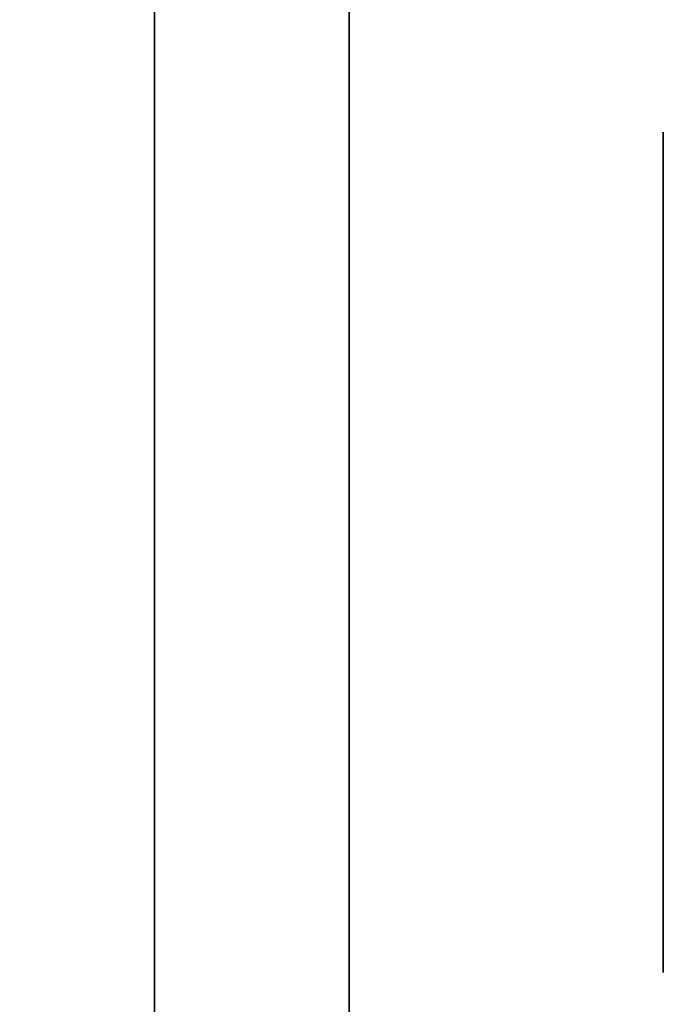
# Model space of a CAD drawing. Extents: x -1299 to -1246.9, y 2743.7 to 2747.9.
# Tile 1046 of 1056: x -1247.0026 to -1246.9816, y 2747.7941 to 2747.8254. Entities that reach past the tile are written whole.
import ezdxf

# ---------------------------------------------------------------- set-up
doc = ezdxf.new("R2010")
doc.units = 0
doc.header["$LTSCALE"] = 150
doc.header["$MEASUREMENT"] = 0
doc.layers.add('3DFACE_BOLT', color=7, linetype='CONTINUOUS')
doc.layers.add('3DFACE_SHAPE', color=7, linetype='CONTINUOUS')

msp = doc.modelspace()

# ---------------------------------------------------------------- linework, layer by layer
at = {"layer": '3DFACE_BOLT', "color": 1}
for points, invisible_edges in [([(-1246.982119, 2747.821824, 0.068), (-1246.982119, 2747.815136, 0.056417), (-1246.992119, 2747.821824, 0.068)], 14), ([(-1246.992119, 2747.821824, 0.068), (-1246.982119, 2747.815136, 0.056417), (-1246.992119, 2747.815136, 0.056417)], 3), ([(-1246.982119, 2747.815136, 0.079583), (-1246.982119, 2747.821824, 0.068), (-1246.992119, 2747.815136, 0.079583)], 14), ([(-1246.992119, 2747.815136, 0.079583), (-1246.982119, 2747.821824, 0.068), (-1246.992119, 2747.821824, 0.068)], 3), ([(-1246.992119, 2747.821824, 0.068), (-1246.992119, 2747.815136, 0.056417), (-1246.992119, 2747.815136, 0.079583)], 2), ([(-1246.982119, 2747.821824, 0.138), (-1246.982119, 2747.815136, 0.126417), (-1246.992119, 2747.821824, 0.138)], 14), ([(-1246.992119, 2747.821824, 0.138), (-1246.982119, 2747.815136, 0.126417), (-1246.992119, 2747.815136, 0.126417)], 3), ([(-1246.982119, 2747.815136, 0.149583), (-1246.982119, 2747.821824, 0.138), (-1246.992119, 2747.815136, 0.149583)], 14), ([(-1246.992119, 2747.815136, 0.149583), (-1246.982119, 2747.821824, 0.138), (-1246.992119, 2747.821824, 0.138)], 3), ([(-1246.992119, 2747.821824, 0.138), (-1246.992119, 2747.815136, 0.126417), (-1246.992119, 2747.815136, 0.149583)], 2), ([(-1246.982119, 2747.821824, 0.068), (-1246.982119, 2747.815136, 0.079583), (-1246.982119, 2747.815136, 0.056417)], 2), ([(-1246.982119, 2747.821824, 0.138), (-1246.982119, 2747.815136, 0.149583), (-1246.982119, 2747.815136, 0.126417)], 2), ([(-1246.992119, 2747.816449, 0.068), (-1246.992119, 2747.816057, 0.065528), (-1247.042119, 2747.816449, 0.068)], 14), ([(-1247.042119, 2747.816449, 0.068), (-1246.992119, 2747.816057, 0.065528), (-1247.042119, 2747.816057, 0.065528)], 3), ([(-1246.992119, 2747.816057, 0.070472), (-1246.992119, 2747.816449, 0.068), (-1247.042119, 2747.816057, 0.070472)], 14), ([(-1247.042119, 2747.816057, 0.070472), (-1246.992119, 2747.816449, 0.068), (-1247.042119, 2747.816449, 0.068)], 3), ([(-1246.992119, 2747.816449, 0.138), (-1246.992119, 2747.816057, 0.135528), (-1247.042119, 2747.816449, 0.138)], 14), ([(-1247.042119, 2747.816449, 0.138), (-1246.992119, 2747.816057, 0.135528), (-1247.042119, 2747.816057, 0.135528)], 3), ([(-1246.992119, 2747.816057, 0.140472), (-1246.992119, 2747.816449, 0.138), (-1247.042119, 2747.816057, 0.140472)], 14), ([(-1247.042119, 2747.816057, 0.140472), (-1246.992119, 2747.816449, 0.138), (-1247.042119, 2747.816449, 0.138)], 3), ([(-1246.992119, 2747.816449, 0.068), (-1246.992119, 2747.816057, 0.070472), (-1246.992119, 2747.816057, 0.065528)], 2), ([(-1246.992119, 2747.816449, 0.138), (-1246.992119, 2747.816057, 0.140472), (-1246.992119, 2747.816057, 0.135528)], 2), ([(-1246.992119, 2747.816057, 0.065528), (-1246.992119, 2747.814921, 0.063298), (-1247.042119, 2747.816057, 0.065528)], 14), ([(-1247.042119, 2747.816057, 0.065528), (-1246.992119, 2747.814921, 0.063298), (-1247.042119, 2747.814921, 0.063298)], 3), ([(-1246.992119, 2747.814921, 0.072702), (-1246.992119, 2747.816057, 0.070472), (-1247.042119, 2747.814921, 0.072702)], 14), ([(-1247.042119, 2747.814921, 0.072702), (-1246.992119, 2747.816057, 0.070472), (-1247.042119, 2747.816057, 0.070472)], 3), ([(-1246.992119, 2747.816057, 0.135528), (-1246.992119, 2747.814921, 0.133298), (-1247.042119, 2747.816057, 0.135528)], 14), ([(-1247.042119, 2747.816057, 0.135528), (-1246.992119, 2747.814921, 0.133298), (-1247.042119, 2747.814921, 0.133298)], 3), ([(-1246.992119, 2747.814921, 0.142702), (-1246.992119, 2747.816057, 0.140472), (-1247.042119, 2747.814921, 0.142702)], 14), ([(-1247.042119, 2747.814921, 0.142702), (-1246.992119, 2747.816057, 0.140472), (-1247.042119, 2747.816057, 0.140472)], 3), ([(-1246.992119, 2747.816057, 0.070472), (-1246.992119, 2747.814921, 0.072702), (-1246.992119, 2747.816057, 0.065528)], 14), ([(-1246.992119, 2747.816057, 0.065528), (-1246.992119, 2747.814921, 0.072702), (-1246.992119, 2747.814921, 0.063298)], 3), ([(-1246.992119, 2747.816057, 0.140472), (-1246.992119, 2747.814921, 0.142702), (-1246.992119, 2747.816057, 0.135528)], 14), ([(-1246.992119, 2747.816057, 0.135528), (-1246.992119, 2747.814921, 0.142702), (-1246.992119, 2747.814921, 0.133298)], 3), ([(-1246.982119, 2747.815136, 0.056417), (-1246.982119, 2747.801761, 0.056417), (-1246.992119, 2747.815136, 0.056417)], 14), ([(-1246.992119, 2747.815136, 0.056417), (-1246.982119, 2747.801761, 0.056417), (-1246.992119, 2747.801761, 0.056417)], 3), ([(-1246.982119, 2747.801761, 0.079583), (-1246.982119, 2747.815136, 0.079583), (-1246.992119, 2747.801761, 0.079583)], 14), ([(-1246.992119, 2747.801761, 0.079583), (-1246.982119, 2747.815136, 0.079583), (-1246.992119, 2747.815136, 0.079583)], 3), ([(-1246.992119, 2747.815136, 0.056417), (-1246.992119, 2747.801761, 0.056417), (-1246.992119, 2747.815136, 0.079583)], 14), ([(-1246.992119, 2747.815136, 0.079583), (-1246.992119, 2747.801761, 0.056417), (-1246.992119, 2747.801761, 0.079583)], 3), ([(-1246.982119, 2747.815136, 0.126417), (-1246.982119, 2747.801761, 0.126417), (-1246.992119, 2747.815136, 0.126417)], 14), ([(-1246.992119, 2747.815136, 0.126417), (-1246.982119, 2747.801761, 0.126417), (-1246.992119, 2747.801761, 0.126417)], 3), ([(-1246.982119, 2747.801761, 0.149583), (-1246.982119, 2747.815136, 0.149583), (-1246.992119, 2747.801761, 0.149583)], 14), ([(-1246.992119, 2747.801761, 0.149583), (-1246.982119, 2747.815136, 0.149583), (-1246.992119, 2747.815136, 0.149583)], 3), ([(-1246.992119, 2747.815136, 0.126417), (-1246.992119, 2747.801761, 0.126417), (-1246.992119, 2747.815136, 0.149583)], 14), ([(-1246.992119, 2747.815136, 0.149583), (-1246.992119, 2747.801761, 0.126417), (-1246.992119, 2747.801761, 0.149583)], 3), ([(-1246.982119, 2747.815136, 0.079583), (-1246.982119, 2747.801761, 0.079583), (-1246.982119, 2747.815136, 0.056417)], 14), ([(-1246.982119, 2747.815136, 0.056417), (-1246.982119, 2747.801761, 0.079583), (-1246.982119, 2747.801761, 0.056417)], 3), ([(-1246.982119, 2747.815136, 0.149583), (-1246.982119, 2747.801761, 0.149583), (-1246.982119, 2747.815136, 0.126417)], 14), ([(-1246.982119, 2747.815136, 0.126417), (-1246.982119, 2747.801761, 0.149583), (-1246.982119, 2747.801761, 0.126417)], 3), ([(-1246.992119, 2747.814921, 0.063298), (-1246.992119, 2747.813151, 0.061528), (-1247.042119, 2747.814921, 0.063298)], 14), ([(-1247.042119, 2747.814921, 0.063298), (-1246.992119, 2747.813151, 0.061528), (-1247.042119, 2747.813151, 0.061528)], 3), ([(-1246.992119, 2747.813151, 0.074472), (-1246.992119, 2747.814921, 0.072702), (-1247.042119, 2747.813151, 0.074472)], 14), ([(-1247.042119, 2747.813151, 0.074472), (-1246.992119, 2747.814921, 0.072702), (-1247.042119, 2747.814921, 0.072702)], 3), ([(-1246.992119, 2747.814921, 0.133298), (-1246.992119, 2747.813151, 0.131528), (-1247.042119, 2747.814921, 0.133298)], 14), ([(-1247.042119, 2747.814921, 0.133298), (-1246.992119, 2747.813151, 0.131528), (-1247.042119, 2747.813151, 0.131528)], 3), ([(-1246.992119, 2747.813151, 0.144472), (-1246.992119, 2747.814921, 0.142702), (-1247.042119, 2747.813151, 0.144472)], 14), ([(-1247.042119, 2747.813151, 0.144472), (-1246.992119, 2747.814921, 0.142702), (-1247.042119, 2747.814921, 0.142702)], 3), ([(-1246.992119, 2747.814921, 0.072702), (-1246.992119, 2747.813151, 0.074472), (-1246.992119, 2747.814921, 0.063298)], 14), ([(-1246.992119, 2747.814921, 0.063298), (-1246.992119, 2747.813151, 0.074472), (-1246.992119, 2747.813151, 0.061528)], 3), ([(-1246.992119, 2747.814921, 0.142702), (-1246.992119, 2747.813151, 0.144472), (-1246.992119, 2747.814921, 0.133298)], 14), ([(-1246.992119, 2747.814921, 0.133298), (-1246.992119, 2747.813151, 0.144472), (-1246.992119, 2747.813151, 0.131528)], 3), ([(-1246.992119, 2747.813151, 0.061528), (-1246.992119, 2747.810921, 0.060392), (-1247.042119, 2747.813151, 0.061528)], 14), ([(-1247.042119, 2747.813151, 0.061528), (-1246.992119, 2747.810921, 0.060392), (-1247.042119, 2747.810921, 0.060392)], 3), ([(-1246.992119, 2747.810921, 0.075608), (-1246.992119, 2747.813151, 0.074472), (-1247.042119, 2747.810921, 0.075608)], 14), ([(-1247.042119, 2747.810921, 0.075608), (-1246.992119, 2747.813151, 0.074472), (-1247.042119, 2747.813151, 0.074472)], 3), ([(-1246.992119, 2747.813151, 0.131528), (-1246.992119, 2747.810921, 0.130392), (-1247.042119, 2747.813151, 0.131528)], 14), ([(-1247.042119, 2747.813151, 0.131528), (-1246.992119, 2747.810921, 0.130392), (-1247.042119, 2747.810921, 0.130392)], 3), ([(-1246.992119, 2747.810921, 0.145608), (-1246.992119, 2747.813151, 0.144472), (-1247.042119, 2747.810921, 0.145608)], 14), ([(-1247.042119, 2747.810921, 0.145608), (-1246.992119, 2747.813151, 0.144472), (-1247.042119, 2747.813151, 0.144472)], 3), ([(-1246.992119, 2747.813151, 0.074472), (-1246.992119, 2747.810921, 0.075608), (-1246.992119, 2747.813151, 0.061528)], 14), ([(-1246.992119, 2747.813151, 0.061528), (-1246.992119, 2747.810921, 0.075608), (-1246.992119, 2747.810921, 0.060392)], 3), ([(-1246.992119, 2747.813151, 0.144472), (-1246.992119, 2747.810921, 0.145608), (-1246.992119, 2747.813151, 0.131528)], 14), ([(-1246.992119, 2747.813151, 0.131528), (-1246.992119, 2747.810921, 0.145608), (-1246.992119, 2747.810921, 0.130392)], 3), ([(-1246.992119, 2747.810921, 0.060392), (-1246.992119, 2747.808449, 0.06), (-1247.042119, 2747.810921, 0.060392)], 14), ([(-1247.042119, 2747.810921, 0.060392), (-1246.992119, 2747.808449, 0.06), (-1247.042119, 2747.808449, 0.06)], 3), ([(-1246.992119, 2747.808449, 0.076), (-1246.992119, 2747.810921, 0.075608), (-1247.042119, 2747.808449, 0.076)], 14), ([(-1247.042119, 2747.808449, 0.076), (-1246.992119, 2747.810921, 0.075608), (-1247.042119, 2747.810921, 0.075608)], 3), ([(-1246.992119, 2747.810921, 0.130392), (-1246.992119, 2747.808449, 0.13), (-1247.042119, 2747.810921, 0.130392)], 14), ([(-1247.042119, 2747.810921, 0.130392), (-1246.992119, 2747.808449, 0.13), (-1247.042119, 2747.808449, 0.13)], 3), ([(-1246.992119, 2747.808449, 0.146), (-1246.992119, 2747.810921, 0.145608), (-1247.042119, 2747.808449, 0.146)], 14), ([(-1247.042119, 2747.808449, 0.146), (-1246.992119, 2747.810921, 0.145608), (-1247.042119, 2747.810921, 0.145608)], 3), ([(-1246.992119, 2747.810921, 0.075608), (-1246.992119, 2747.808449, 0.076), (-1246.992119, 2747.810921, 0.060392)], 14), ([(-1246.992119, 2747.810921, 0.060392), (-1246.992119, 2747.808449, 0.076), (-1246.992119, 2747.808449, 0.06)], 3), ([(-1246.992119, 2747.810921, 0.145608), (-1246.992119, 2747.808449, 0.146), (-1246.992119, 2747.810921, 0.130392)], 14), ([(-1246.992119, 2747.810921, 0.130392), (-1246.992119, 2747.808449, 0.146), (-1246.992119, 2747.808449, 0.13)], 3), ([(-1246.992119, 2747.808449, 0.06), (-1246.992119, 2747.805976, 0.060392), (-1247.042119, 2747.808449, 0.06)], 14), ([(-1247.042119, 2747.808449, 0.06), (-1246.992119, 2747.805976, 0.060392), (-1247.042119, 2747.805976, 0.060392)], 3), ([(-1246.992119, 2747.805976, 0.075608), (-1246.992119, 2747.808449, 0.076), (-1247.042119, 2747.805976, 0.075608)], 14), ([(-1247.042119, 2747.805976, 0.075608), (-1246.992119, 2747.808449, 0.076), (-1247.042119, 2747.808449, 0.076)], 3), ([(-1246.992119, 2747.808449, 0.13), (-1246.992119, 2747.805976, 0.130392), (-1247.042119, 2747.808449, 0.13)], 14), ([(-1247.042119, 2747.808449, 0.13), (-1246.992119, 2747.805976, 0.130392), (-1247.042119, 2747.805976, 0.130392)], 3), ([(-1246.992119, 2747.805976, 0.145608), (-1246.992119, 2747.808449, 0.146), (-1247.042119, 2747.805976, 0.145608)], 14), ([(-1247.042119, 2747.805976, 0.145608), (-1246.992119, 2747.808449, 0.146), (-1247.042119, 2747.808449, 0.146)], 3), ([(-1246.992119, 2747.808449, 0.076), (-1246.992119, 2747.805976, 0.075608), (-1246.992119, 2747.808449, 0.06)], 14), ([(-1246.992119, 2747.808449, 0.06), (-1246.992119, 2747.805976, 0.075608), (-1246.992119, 2747.805976, 0.060392)], 3), ([(-1246.992119, 2747.808449, 0.146), (-1246.992119, 2747.805976, 0.145608), (-1246.992119, 2747.808449, 0.13)], 14), ([(-1246.992119, 2747.808449, 0.13), (-1246.992119, 2747.805976, 0.145608), (-1246.992119, 2747.805976, 0.130392)], 3), ([(-1246.992119, 2747.805976, 0.060392), (-1246.992119, 2747.803746, 0.061528), (-1247.042119, 2747.805976, 0.060392)], 14), ([(-1247.042119, 2747.805976, 0.060392), (-1246.992119, 2747.803746, 0.061528), (-1247.042119, 2747.803746, 0.061528)], 3), ([(-1246.992119, 2747.803746, 0.074472), (-1246.992119, 2747.805976, 0.075608), (-1247.042119, 2747.803746, 0.074472)], 14), ([(-1247.042119, 2747.803746, 0.074472), (-1246.992119, 2747.805976, 0.075608), (-1247.042119, 2747.805976, 0.075608)], 3), ([(-1246.992119, 2747.805976, 0.130392), (-1246.992119, 2747.803746, 0.131528), (-1247.042119, 2747.805976, 0.130392)], 14), ([(-1247.042119, 2747.805976, 0.130392), (-1246.992119, 2747.803746, 0.131528), (-1247.042119, 2747.803746, 0.131528)], 3), ([(-1246.992119, 2747.803746, 0.144472), (-1246.992119, 2747.805976, 0.145608), (-1247.042119, 2747.803746, 0.144472)], 14), ([(-1247.042119, 2747.803746, 0.144472), (-1246.992119, 2747.805976, 0.145608), (-1247.042119, 2747.805976, 0.145608)], 3), ([(-1246.992119, 2747.805976, 0.075608), (-1246.992119, 2747.803746, 0.074472), (-1246.992119, 2747.805976, 0.060392)], 14), ([(-1246.992119, 2747.805976, 0.060392), (-1246.992119, 2747.803746, 0.074472), (-1246.992119, 2747.803746, 0.061528)], 3), ([(-1246.992119, 2747.805976, 0.145608), (-1246.992119, 2747.803746, 0.144472), (-1246.992119, 2747.805976, 0.130392)], 14), ([(-1246.992119, 2747.805976, 0.130392), (-1246.992119, 2747.803746, 0.144472), (-1246.992119, 2747.803746, 0.131528)], 3), ([(-1246.992119, 2747.803746, 0.061528), (-1246.992119, 2747.801976, 0.063298), (-1247.042119, 2747.803746, 0.061528)], 14), ([(-1247.042119, 2747.803746, 0.061528), (-1246.992119, 2747.801976, 0.063298), (-1247.042119, 2747.801976, 0.063298)], 3), ([(-1246.992119, 2747.801976, 0.072702), (-1246.992119, 2747.803746, 0.074472), (-1247.042119, 2747.801976, 0.072702)], 14), ([(-1247.042119, 2747.801976, 0.072702), (-1246.992119, 2747.803746, 0.074472), (-1247.042119, 2747.803746, 0.074472)], 3), ([(-1246.992119, 2747.803746, 0.131528), (-1246.992119, 2747.801976, 0.133298), (-1247.042119, 2747.803746, 0.131528)], 14), ([(-1247.042119, 2747.803746, 0.131528), (-1246.992119, 2747.801976, 0.133298), (-1247.042119, 2747.801976, 0.133298)], 3), ([(-1246.992119, 2747.801976, 0.142702), (-1246.992119, 2747.803746, 0.144472), (-1247.042119, 2747.801976, 0.142702)], 14), ([(-1247.042119, 2747.801976, 0.142702), (-1246.992119, 2747.803746, 0.144472), (-1247.042119, 2747.803746, 0.144472)], 3), ([(-1246.992119, 2747.803746, 0.074472), (-1246.992119, 2747.801976, 0.072702), (-1246.992119, 2747.803746, 0.061528)], 14), ([(-1246.992119, 2747.803746, 0.061528), (-1246.992119, 2747.801976, 0.072702), (-1246.992119, 2747.801976, 0.063298)], 3), ([(-1246.992119, 2747.803746, 0.144472), (-1246.992119, 2747.801976, 0.142702), (-1246.992119, 2747.803746, 0.131528)], 14), ([(-1246.992119, 2747.803746, 0.131528), (-1246.992119, 2747.801976, 0.142702), (-1246.992119, 2747.801976, 0.133298)], 3), ([(-1246.992119, 2747.801976, 0.063298), (-1246.992119, 2747.80084, 0.065528), (-1247.042119, 2747.801976, 0.063298)], 14), ([(-1247.042119, 2747.801976, 0.063298), (-1246.992119, 2747.80084, 0.065528), (-1247.042119, 2747.80084, 0.065528)], 3), ([(-1246.992119, 2747.80084, 0.070472), (-1246.992119, 2747.801976, 0.072702), (-1247.042119, 2747.80084, 0.070472)], 14), ([(-1247.042119, 2747.80084, 0.070472), (-1246.992119, 2747.801976, 0.072702), (-1247.042119, 2747.801976, 0.072702)], 3), ([(-1246.992119, 2747.801976, 0.133298), (-1246.992119, 2747.80084, 0.135528), (-1247.042119, 2747.801976, 0.133298)], 14), ([(-1247.042119, 2747.801976, 0.133298), (-1246.992119, 2747.80084, 0.135528), (-1247.042119, 2747.80084, 0.135528)], 3), ([(-1246.992119, 2747.80084, 0.140472), (-1246.992119, 2747.801976, 0.142702), (-1247.042119, 2747.80084, 0.140472)], 14), ([(-1247.042119, 2747.80084, 0.140472), (-1246.992119, 2747.801976, 0.142702), (-1247.042119, 2747.801976, 0.142702)], 3), ([(-1246.992119, 2747.801976, 0.072702), (-1246.992119, 2747.80084, 0.070472), (-1246.992119, 2747.801976, 0.063298)], 14), ([(-1246.992119, 2747.801976, 0.063298), (-1246.992119, 2747.80084, 0.070472), (-1246.992119, 2747.80084, 0.065528)], 3), ([(-1246.992119, 2747.801976, 0.142702), (-1246.992119, 2747.80084, 0.140472), (-1246.992119, 2747.801976, 0.133298)], 14), ([(-1246.992119, 2747.801976, 0.133298), (-1246.992119, 2747.80084, 0.140472), (-1246.992119, 2747.80084, 0.135528)], 3), ([(-1246.982119, 2747.801761, 0.056417), (-1246.982119, 2747.795074, 0.068), (-1246.992119, 2747.801761, 0.056417)], 14), ([(-1246.992119, 2747.801761, 0.056417), (-1246.982119, 2747.795074, 0.068), (-1246.992119, 2747.795074, 0.068)], 3), ([(-1246.982119, 2747.795074, 0.068), (-1246.982119, 2747.801761, 0.079583), (-1246.992119, 2747.795074, 0.068)], 14), ([(-1246.992119, 2747.795074, 0.068), (-1246.982119, 2747.801761, 0.079583), (-1246.992119, 2747.801761, 0.079583)], 3), ([(-1246.992119, 2747.801761, 0.056417), (-1246.992119, 2747.795074, 0.068), (-1246.992119, 2747.801761, 0.079583)], 12), ([(-1246.982119, 2747.801761, 0.126417), (-1246.982119, 2747.795074, 0.138), (-1246.992119, 2747.801761, 0.126417)], 14), ([(-1246.992119, 2747.801761, 0.126417), (-1246.982119, 2747.795074, 0.138), (-1246.992119, 2747.795074, 0.138)], 3), ([(-1246.982119, 2747.795074, 0.138), (-1246.982119, 2747.801761, 0.149583), (-1246.992119, 2747.795074, 0.138)], 14), ([(-1246.992119, 2747.795074, 0.138), (-1246.982119, 2747.801761, 0.149583), (-1246.992119, 2747.801761, 0.149583)], 3), ([(-1246.992119, 2747.801761, 0.126417), (-1246.992119, 2747.795074, 0.138), (-1246.992119, 2747.801761, 0.149583)], 12), ([(-1246.982119, 2747.801761, 0.079583), (-1246.982119, 2747.795074, 0.068), (-1246.982119, 2747.801761, 0.056417)], 12), ([(-1246.982119, 2747.801761, 0.149583), (-1246.982119, 2747.795074, 0.138), (-1246.982119, 2747.801761, 0.126417)], 12), ([(-1246.992119, 2747.80084, 0.065528), (-1246.992119, 2747.800449, 0.068), (-1247.042119, 2747.80084, 0.065528)], 14), ([(-1247.042119, 2747.80084, 0.065528), (-1246.992119, 2747.800449, 0.068), (-1247.042119, 2747.800449, 0.068)], 3), ([(-1246.992119, 2747.800449, 0.068), (-1246.992119, 2747.80084, 0.070472), (-1247.042119, 2747.800449, 0.068)], 14), ([(-1247.042119, 2747.800449, 0.068), (-1246.992119, 2747.80084, 0.070472), (-1247.042119, 2747.80084, 0.070472)], 3), ([(-1246.992119, 2747.80084, 0.135528), (-1246.992119, 2747.800449, 0.138), (-1247.042119, 2747.80084, 0.135528)], 14), ([(-1247.042119, 2747.80084, 0.135528), (-1246.992119, 2747.800449, 0.138), (-1247.042119, 2747.800449, 0.138)], 3), ([(-1246.992119, 2747.800449, 0.138), (-1246.992119, 2747.80084, 0.140472), (-1247.042119, 2747.800449, 0.138)], 14), ([(-1247.042119, 2747.800449, 0.138), (-1246.992119, 2747.80084, 0.140472), (-1247.042119, 2747.80084, 0.140472)], 3), ([(-1246.992119, 2747.80084, 0.070472), (-1246.992119, 2747.800449, 0.068), (-1246.992119, 2747.80084, 0.065528)], 12), ([(-1246.992119, 2747.80084, 0.140472), (-1246.992119, 2747.800449, 0.138), (-1246.992119, 2747.80084, 0.135528)], 12)]:
    msp.add_3dface(points, dxfattribs=dict(at, invisible_edges=invisible_edges))
at = {"layer": '3DFACE_SHAPE', "color": 13}
for points, invisible_edges in [([(-1247.046219, 2746.884449), (-1247.046219, 2747.884449), (-1246.944219, 2746.884449)], 2), ([(-1247.046219, 2747.884449), (-1246.944219, 2747.884449), (-1246.944219, 2746.884449)], 12), ([(-1246.998319, 2746.884449, 0.008), (-1246.998319, 2747.884449, 0.008), (-1247.046219, 2746.884449, 0.008)], 2), ([(-1246.998319, 2747.884449, 0.008), (-1247.046219, 2747.884449, 0.008), (-1247.046219, 2746.884449, 0.008)], 12), ([(-1247.046219, 2746.884449, 0.198), (-1247.046219, 2747.884449, 0.198), (-1246.998319, 2746.884449, 0.198)], 2), ([(-1247.046219, 2747.884449, 0.198), (-1246.998319, 2747.884449, 0.198), (-1246.998319, 2746.884449, 0.198)], 12), ([(-1246.944219, 2746.884449, 0.206), (-1246.944219, 2747.884449, 0.206), (-1247.046219, 2746.884449, 0.206)], 2), ([(-1246.944219, 2747.884449, 0.206), (-1247.046219, 2747.884449, 0.206), (-1247.046219, 2746.884449, 0.206)], 12), ([(-1246.998319, 2747.884449, 0.198), (-1246.998319, 2747.858449, 0.1465), (-1246.998319, 2747.808449, 0.1465)], 15), ([(-1246.998319, 2746.866549, 0.1465), (-1246.998319, 2747.884449, 0.198), (-1246.998319, 2747.808449, 0.1465)], 15), ([(-1246.998319, 2747.884449, 0.198), (-1246.998319, 2746.866549, 0.1465), (-1246.998319, 2746.884449, 0.198)], 3), ([(-1246.998319, 2746.884449, 0.008), (-1246.998319, 2747.808449, 0.0595), (-1246.998319, 2747.884449, 0.008)], 3), ([(-1246.998319, 2747.858449, 0.0595), (-1246.998319, 2747.884449, 0.008), (-1246.998319, 2747.808449, 0.0595)], 15), ([(-1246.992119, 2747.808449, 0.0595), (-1246.992119, 2747.884449, 0.008), (-1246.992119, 2747.858449, 0.0595)], 15), ([(-1246.992119, 2747.808449, 0.0595), (-1246.992119, 2746.866549, 0.0595), (-1246.992119, 2747.884449, 0.008)], 15), ([(-1246.992119, 2746.866549, 0.0595), (-1246.992119, 2746.884449, 0.008), (-1246.992119, 2747.884449, 0.008)], 13), ([(-1246.944219, 2746.884449, 0.008), (-1246.944219, 2747.884449, 0.008), (-1246.992119, 2746.884449, 0.008)], 2), ([(-1246.944219, 2747.884449, 0.008), (-1246.992119, 2747.884449, 0.008), (-1246.992119, 2746.884449, 0.008)], 12), ([(-1246.944219, 2746.884449, 0.198), (-1246.992119, 2747.858449, 0.198), (-1246.944219, 2747.884449, 0.198)], 3), ([(-1246.998319, 2747.858449, 0.1465), (-1246.998319, 2747.852438, 0.14401), (-1246.998319, 2747.808449, 0.1465)], 14), ([(-1246.998319, 2747.852438, 0.06199), (-1246.998319, 2747.858449, 0.0595), (-1246.998319, 2747.814459, 0.06199)], 14), ([(-1246.998319, 2747.814459, 0.06199), (-1246.998319, 2747.858449, 0.0595), (-1246.998319, 2747.808449, 0.0595)], 3), ([(-1246.998319, 2747.852438, 0.07401), (-1246.998319, 2747.808449, 0.1295), (-1246.998319, 2747.858449, 0.0765)], 3), ([(-1246.998319, 2747.808449, 0.1295), (-1246.998319, 2747.814459, 0.13199), (-1246.998319, 2747.858449, 0.0765)], 14), ([(-1246.998319, 2747.858449, 0.0765), (-1246.998319, 2747.814459, 0.13199), (-1246.998319, 2747.858449, 0.1295)], 15), ([(-1246.998319, 2747.814459, 0.13199), (-1246.998319, 2747.852438, 0.13199), (-1246.998319, 2747.858449, 0.1295)], 13), ([(-1246.992119, 2747.852438, 0.06199), (-1246.992119, 2747.808449, 0.0595), (-1246.992119, 2747.858449, 0.0595)], 3), ([(-1246.992119, 2747.852438, 0.13199), (-1246.992119, 2747.808449, 0.0765), (-1246.992119, 2747.858449, 0.1295)], 3), ([(-1246.992119, 2747.808449, 0.0765), (-1246.992119, 2747.814459, 0.07401), (-1246.992119, 2747.858449, 0.1295)], 14), ([(-1246.992119, 2747.858449, 0.1295), (-1246.992119, 2747.814459, 0.07401), (-1246.992119, 2747.858449, 0.0765)], 15), ([(-1246.992119, 2747.814459, 0.07401), (-1246.992119, 2747.852438, 0.07401), (-1246.992119, 2747.858449, 0.0765)], 15), ([(-1246.992119, 2747.852438, 0.14401), (-1246.992119, 2747.858449, 0.1465), (-1246.992119, 2747.814459, 0.14401)], 14), ([(-1246.992119, 2747.858449, 0.1465), (-1246.992119, 2747.858449, 0.198), (-1246.992119, 2747.814459, 0.14401)], 15), ([(-1246.992119, 2747.814459, 0.14401), (-1246.992119, 2747.858449, 0.198), (-1246.992119, 2747.808449, 0.1465)], 3), ([(-1246.992119, 2747.858449, 0.198), (-1246.992119, 2747.808449, 0.198), (-1246.992119, 2747.808449, 0.1465)], 14), ([(-1246.992119, 2747.808449, 0.198), (-1246.992119, 2747.858449, 0.198), (-1246.944219, 2746.884449, 0.198)], 14), ([(-1246.998319, 2747.808449, 0.1465), (-1246.998319, 2747.852438, 0.14401), (-1246.998319, 2747.814459, 0.14401)], 3), ([(-1246.998319, 2747.852438, 0.14401), (-1246.998319, 2747.849949, 0.138), (-1246.998319, 2747.814459, 0.14401)], 14), ([(-1246.998319, 2747.814459, 0.06199), (-1246.998319, 2747.816949, 0.068), (-1246.998319, 2747.852438, 0.06199)], 14), ([(-1246.998319, 2747.816949, 0.068), (-1246.998319, 2747.849949, 0.068), (-1246.998319, 2747.852438, 0.06199)], 13), ([(-1246.998319, 2747.808449, 0.1295), (-1246.998319, 2747.852438, 0.07401), (-1246.998319, 2747.808449, 0.0765)], 15), ([(-1246.998319, 2747.808449, 0.0765), (-1246.998319, 2747.852438, 0.07401), (-1246.998319, 2747.814459, 0.07401)], 3), ([(-1246.998319, 2747.852438, 0.07401), (-1246.998319, 2747.849949, 0.068), (-1246.998319, 2747.814459, 0.07401)], 14), ([(-1246.998319, 2747.814459, 0.13199), (-1246.998319, 2747.816949, 0.138), (-1246.998319, 2747.852438, 0.13199)], 14), ([(-1246.998319, 2747.816949, 0.138), (-1246.998319, 2747.849949, 0.138), (-1246.998319, 2747.852438, 0.13199)], 13), ([(-1246.992119, 2747.814459, 0.06199), (-1246.992119, 2747.808449, 0.0595), (-1246.992119, 2747.852438, 0.06199)], 14), ([(-1246.992119, 2747.852438, 0.06199), (-1246.992119, 2747.849949, 0.068), (-1246.992119, 2747.814459, 0.06199)], 14), ([(-1246.992119, 2747.814459, 0.07401), (-1246.992119, 2747.816949, 0.068), (-1246.992119, 2747.852438, 0.07401)], 14), ([(-1246.992119, 2747.816949, 0.068), (-1246.992119, 2747.849949, 0.068), (-1246.992119, 2747.852438, 0.07401)], 13), ([(-1246.992119, 2747.814459, 0.13199), (-1246.992119, 2747.808449, 0.1295), (-1246.992119, 2747.852438, 0.13199)], 14), ([(-1246.992119, 2747.808449, 0.1295), (-1246.992119, 2747.808449, 0.0765), (-1246.992119, 2747.852438, 0.13199)], 15), ([(-1246.992119, 2747.852438, 0.13199), (-1246.992119, 2747.849949, 0.138), (-1246.992119, 2747.814459, 0.13199)], 14), ([(-1246.992119, 2747.814459, 0.14401), (-1246.992119, 2747.816949, 0.138), (-1246.992119, 2747.852438, 0.14401)], 14), ([(-1246.992119, 2747.816949, 0.138), (-1246.992119, 2747.849949, 0.138), (-1246.992119, 2747.852438, 0.14401)], 13), ([(-1246.998319, 2747.849949, 0.138), (-1246.998319, 2747.816949, 0.138), (-1246.998319, 2747.814459, 0.14401)], 13), ([(-1246.998319, 2747.814459, 0.07401), (-1246.998319, 2747.849949, 0.068), (-1246.998319, 2747.816949, 0.068)], 3), ([(-1246.992119, 2747.849949, 0.068), (-1246.992119, 2747.816949, 0.068), (-1246.992119, 2747.814459, 0.06199)], 13), ([(-1246.992119, 2747.849949, 0.138), (-1246.992119, 2747.816949, 0.138), (-1246.992119, 2747.814459, 0.13199)], 13), ([(-1246.998319, 2747.814459, 0.06199), (-1246.992119, 2747.814459, 0.06199), (-1246.998319, 2747.816949, 0.068)], 3), ([(-1246.992119, 2747.814459, 0.06199), (-1246.992119, 2747.816949, 0.068), (-1246.998319, 2747.816949, 0.068)], 14), ([(-1246.998319, 2747.816949, 0.068), (-1246.992119, 2747.816949, 0.068), (-1246.998319, 2747.814459, 0.07401)], 3), ([(-1246.992119, 2747.816949, 0.068), (-1246.992119, 2747.814459, 0.07401), (-1246.998319, 2747.814459, 0.07401)], 14), ([(-1246.998319, 2747.814459, 0.13199), (-1246.992119, 2747.814459, 0.13199), (-1246.998319, 2747.816949, 0.138)], 3), ([(-1246.992119, 2747.814459, 0.13199), (-1246.992119, 2747.816949, 0.138), (-1246.998319, 2747.816949, 0.138)], 14), ([(-1246.998319, 2747.816949, 0.138), (-1246.992119, 2747.816949, 0.138), (-1246.998319, 2747.814459, 0.14401)], 3), ([(-1246.992119, 2747.816949, 0.138), (-1246.992119, 2747.814459, 0.14401), (-1246.998319, 2747.814459, 0.14401)], 14), ([(-1246.998319, 2747.814459, 0.07401), (-1246.992119, 2747.814459, 0.07401), (-1246.998319, 2747.808449, 0.0765)], 3), ([(-1246.992119, 2747.814459, 0.07401), (-1246.992119, 2747.808449, 0.0765), (-1246.998319, 2747.808449, 0.0765)], 14), ([(-1246.998319, 2747.808449, 0.0595), (-1246.992119, 2747.808449, 0.0595), (-1246.998319, 2747.814459, 0.06199)], 3), ([(-1246.992119, 2747.808449, 0.0595), (-1246.992119, 2747.814459, 0.06199), (-1246.998319, 2747.814459, 0.06199)], 14), ([(-1246.998319, 2747.814459, 0.14401), (-1246.992119, 2747.814459, 0.14401), (-1246.998319, 2747.808449, 0.1465)], 3), ([(-1246.992119, 2747.814459, 0.14401), (-1246.992119, 2747.808449, 0.1465), (-1246.998319, 2747.808449, 0.1465)], 14), ([(-1246.998319, 2747.808449, 0.1295), (-1246.992119, 2747.808449, 0.1295), (-1246.998319, 2747.814459, 0.13199)], 3), ([(-1246.992119, 2747.808449, 0.1295), (-1246.992119, 2747.814459, 0.13199), (-1246.998319, 2747.814459, 0.13199)], 14), ([(-1246.998319, 2747.808449, 0.0765), (-1246.992119, 2747.808449, 0.0765), (-1246.998319, 2747.802438, 0.07401)], 3), ([(-1246.992119, 2747.808449, 0.0765), (-1246.992119, 2747.802438, 0.07401), (-1246.998319, 2747.802438, 0.07401)], 14), ([(-1246.998319, 2747.802438, 0.06199), (-1246.992119, 2747.802438, 0.06199), (-1246.998319, 2747.808449, 0.0595)], 3), ([(-1246.992119, 2747.802438, 0.06199), (-1246.992119, 2747.808449, 0.0595), (-1246.998319, 2747.808449, 0.0595)], 14), ([(-1246.998319, 2747.808449, 0.1465), (-1246.992119, 2747.808449, 0.1465), (-1246.998319, 2747.802438, 0.14401)], 3), ([(-1246.992119, 2747.808449, 0.1465), (-1246.992119, 2747.802438, 0.14401), (-1246.998319, 2747.802438, 0.14401)], 14), ([(-1246.998319, 2747.802438, 0.13199), (-1246.992119, 2747.802438, 0.13199), (-1246.998319, 2747.808449, 0.1295)], 3), ([(-1246.992119, 2747.802438, 0.13199), (-1246.992119, 2747.808449, 0.1295), (-1246.998319, 2747.808449, 0.1295)], 14), ([(-1246.998319, 2747.802438, 0.14401), (-1246.998319, 2746.866549, 0.1465), (-1246.998319, 2747.808449, 0.1465)], 3), ([(-1246.998319, 2746.866549, 0.0595), (-1246.998319, 2747.808449, 0.0595), (-1246.998319, 2746.884449, 0.008)], 15), ([(-1246.998319, 2747.808449, 0.0595), (-1246.998319, 2746.866549, 0.0595), (-1246.998319, 2747.802438, 0.06199)], 3), ([(-1246.998319, 2747.802438, 0.07401), (-1246.998319, 2746.866549, 0.1295), (-1246.998319, 2747.808449, 0.0765)], 3), ([(-1246.998319, 2746.866549, 0.1295), (-1246.998319, 2746.872559, 0.13199), (-1246.998319, 2747.808449, 0.0765)], 14), ([(-1246.998319, 2747.808449, 0.0765), (-1246.998319, 2746.872559, 0.13199), (-1246.998319, 2747.808449, 0.1295)], 15), ([(-1246.998319, 2746.872559, 0.13199), (-1246.998319, 2747.802438, 0.13199), (-1246.998319, 2747.808449, 0.1295)], 13), ([(-1246.992119, 2747.808449, 0.198), (-1246.992119, 2746.884449, 0.198), (-1246.992119, 2747.808449, 0.1465)], 14), ([(-1246.992119, 2746.884449, 0.198), (-1246.992119, 2746.872559, 0.14401), (-1246.992119, 2747.808449, 0.1465)], 15), ([(-1246.992119, 2747.808449, 0.1465), (-1246.992119, 2746.872559, 0.14401), (-1246.992119, 2747.802438, 0.14401)], 15), ([(-1246.992119, 2747.802438, 0.06199), (-1246.992119, 2746.872559, 0.06199), (-1246.992119, 2747.808449, 0.0595)], 3), ([(-1246.992119, 2746.872559, 0.06199), (-1246.992119, 2746.866549, 0.0595), (-1246.992119, 2747.808449, 0.0595)], 14), ([(-1246.992119, 2747.802438, 0.07401), (-1246.992119, 2747.808449, 0.0765), (-1246.992119, 2746.872559, 0.07401)], 14), ([(-1246.992119, 2747.808449, 0.0765), (-1246.992119, 2747.808449, 0.1295), (-1246.992119, 2746.872559, 0.07401)], 15), ([(-1246.992119, 2746.872559, 0.07401), (-1246.992119, 2747.808449, 0.1295), (-1246.992119, 2746.866549, 0.0765)], 3), ([(-1246.992119, 2747.808449, 0.1295), (-1246.992119, 2747.802438, 0.13199), (-1246.992119, 2746.866549, 0.0765)], 14), ([(-1246.992119, 2746.884449, 0.198), (-1246.992119, 2747.808449, 0.198), (-1246.944219, 2746.884449, 0.198)], 2), ([(-1246.998319, 2747.802438, 0.07401), (-1246.992119, 2747.802438, 0.07401), (-1246.998319, 2747.799949, 0.068)], 3), ([(-1246.992119, 2747.802438, 0.07401), (-1246.992119, 2747.799949, 0.068), (-1246.998319, 2747.799949, 0.068)], 14), ([(-1246.998319, 2747.799949, 0.068), (-1246.992119, 2747.799949, 0.068), (-1246.998319, 2747.802438, 0.06199)], 3), ([(-1246.992119, 2747.799949, 0.068), (-1246.992119, 2747.802438, 0.06199), (-1246.998319, 2747.802438, 0.06199)], 14), ([(-1246.998319, 2747.802438, 0.14401), (-1246.992119, 2747.802438, 0.14401), (-1246.998319, 2747.799949, 0.138)], 3), ([(-1246.992119, 2747.802438, 0.14401), (-1246.992119, 2747.799949, 0.138), (-1246.998319, 2747.799949, 0.138)], 14), ([(-1246.998319, 2747.799949, 0.138), (-1246.992119, 2747.799949, 0.138), (-1246.998319, 2747.802438, 0.13199)], 3), ([(-1246.992119, 2747.799949, 0.138), (-1246.992119, 2747.802438, 0.13199), (-1246.998319, 2747.802438, 0.13199)], 14), ([(-1246.998319, 2746.872559, 0.14401), (-1246.998319, 2746.866549, 0.1465), (-1246.998319, 2747.802438, 0.14401)], 14), ([(-1246.998319, 2747.802438, 0.14401), (-1246.998319, 2747.799949, 0.138), (-1246.998319, 2746.872559, 0.14401)], 14), ([(-1246.998319, 2746.866549, 0.0595), (-1246.998319, 2746.872559, 0.06199), (-1246.998319, 2747.802438, 0.06199)], 14), ([(-1246.998319, 2746.872559, 0.06199), (-1246.998319, 2746.875049, 0.068), (-1246.998319, 2747.802438, 0.06199)], 14), ([(-1246.998319, 2747.802438, 0.06199), (-1246.998319, 2746.875049, 0.068), (-1246.998319, 2747.799949, 0.068)], 3), ([(-1246.998319, 2747.799949, 0.068), (-1246.998319, 2746.872559, 0.07401), (-1246.998319, 2747.802438, 0.07401)], 3), ([(-1246.998319, 2746.872559, 0.07401), (-1246.998319, 2746.866549, 0.0765), (-1246.998319, 2747.802438, 0.07401)], 14), ([(-1246.998319, 2747.802438, 0.07401), (-1246.998319, 2746.866549, 0.0765), (-1246.998319, 2746.866549, 0.1295)], 15), ([(-1246.998319, 2746.872559, 0.13199), (-1246.998319, 2746.875049, 0.138), (-1246.998319, 2747.802438, 0.13199)], 14), ([(-1246.998319, 2746.875049, 0.138), (-1246.998319, 2747.799949, 0.138), (-1246.998319, 2747.802438, 0.13199)], 13), ([(-1246.992119, 2746.872559, 0.14401), (-1246.992119, 2746.875049, 0.138), (-1246.992119, 2747.802438, 0.14401)], 14), ([(-1246.992119, 2747.802438, 0.14401), (-1246.992119, 2746.875049, 0.138), (-1246.992119, 2747.799949, 0.138)], 3), ([(-1246.992119, 2747.799949, 0.138), (-1246.992119, 2746.872559, 0.13199), (-1246.992119, 2747.802438, 0.13199)], 3), ([(-1246.992119, 2746.872559, 0.06199), (-1246.992119, 2747.802438, 0.06199), (-1246.992119, 2747.799949, 0.068)], 13), ([(-1246.992119, 2746.866549, 0.0765), (-1246.992119, 2747.802438, 0.13199), (-1246.992119, 2746.866549, 0.1295)], 15), ([(-1246.992119, 2747.802438, 0.13199), (-1246.992119, 2746.872559, 0.13199), (-1246.992119, 2746.866549, 0.1295)], 15), ([(-1246.992119, 2746.872559, 0.07401), (-1246.992119, 2746.875049, 0.068), (-1246.992119, 2747.802438, 0.07401)], 14), ([(-1246.992119, 2746.875049, 0.068), (-1246.992119, 2747.799949, 0.068), (-1246.992119, 2747.802438, 0.07401)], 13), ([(-1246.998319, 2747.799949, 0.138), (-1246.998319, 2746.875049, 0.138), (-1246.998319, 2746.872559, 0.14401)], 13), ([(-1246.998319, 2746.875049, 0.068), (-1246.998319, 2746.872559, 0.07401), (-1246.998319, 2747.799949, 0.068)], 14), ([(-1246.992119, 2746.875049, 0.138), (-1246.992119, 2746.872559, 0.13199), (-1246.992119, 2747.799949, 0.138)], 14), ([(-1246.992119, 2746.875049, 0.068), (-1246.992119, 2746.872559, 0.06199), (-1246.992119, 2747.799949, 0.068)], 14)]:
    msp.add_3dface(points, dxfattribs=dict(at, invisible_edges=invisible_edges))

doc.saveas('drawing.dxf')
